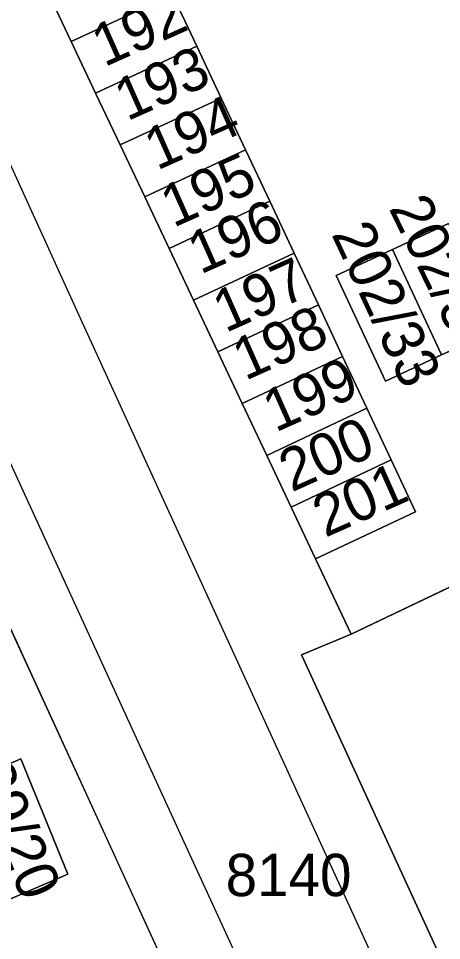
# Model space of a CAD drawing. Extents: x -264070 to -262271, y -1238894 to -1238141.
# Drawn here: x -263414.29 to -263394.28, y -1238462.79 to -1238419.24 of the extents above; entities that cross this region are included whole.
import ezdxf

# ---------------------------------------------------------------- set-up
doc = ezdxf.new("R2010")
doc.units = 0
for name, color, linetype in [('body_kn', 7, 'Continuous'), ('kladpar_druhypozemkov', 7, 'Continuous'), ('kladpar_hranice', 7, 'Continuous'), ('kladpar_parcelnecisla', 7, 'Continuous'), ('kladpar_plochy', 7, 'Continuous'), ('zappar_hrandruhpozemk', 7, 'Continuous')]:
    doc.layers.add(name, color=color, linetype=linetype)

msp = doc.modelspace()

# ---------------------------------------------------------------- linework, layer by layer
at = {"layer": 'body_kn'}
for p, q in [((-263411.79, -1238420.32), (-263411.79, -1238420.32)), ((-263405.85, -1238420.55), (-263405.85, -1238420.55)), ((-263405.85, -1238420.55), (-263405.85, -1238420.55)), ((-263410.64, -1238422.77), (-263410.64, -1238422.77)), ((-263404.7, -1238423), (-263404.7, -1238423)), ((-263404.7, -1238423), (-263404.7, -1238423)), ((-263409.48, -1238425.21), (-263409.48, -1238425.21)), ((-263403.55, -1238425.44), (-263403.55, -1238425.44)), ((-263403.55, -1238425.44), (-263403.55, -1238425.44)), ((-263408.32, -1238427.66), (-263408.32, -1238427.66)), ((-263402.41, -1238427.87), (-263402.41, -1238427.87)), ((-263402.41, -1238427.87), (-263402.41, -1238427.87)), ((-263407.17, -1238430.1), (-263407.17, -1238430.1)), ((-263401.25, -1238430.32), (-263401.25, -1238430.32)), ((-263401.25, -1238430.32), (-263401.25, -1238430.32)), ((-263396.61, -1238430.15), (-263396.61, -1238430.15)), ((-263399.27, -1238431.37), (-263399.27, -1238431.37)), ((-263406.01, -1238432.54), (-263406.01, -1238432.54)), ((-263400.11, -1238432.76), (-263400.11, -1238432.76)), ((-263400.11, -1238432.76), (-263400.11, -1238432.76)), ((-263411.35, -1238433.43), (-263411.35, -1238433.43)), ((-263404.86, -1238434.99), (-263404.86, -1238434.99)), ((-263398.96, -1238435.21), (-263398.96, -1238435.21)), ((-263398.96, -1238435.21), (-263398.96, -1238435.21)), ((-263394.29, -1238435.13), (-263394.29, -1238435.13)), ((-263394.29, -1238435.13), (-263394.29, -1238435.13)), ((-263396.93, -1238436.36), (-263396.93, -1238436.36)), ((-263403.71, -1238437.43), (-263403.71, -1238437.43)), ((-263397.81, -1238437.65), (-263397.81, -1238437.65)), ((-263397.81, -1238437.65), (-263397.81, -1238437.65)), ((-263402.55, -1238439.88), (-263402.55, -1238439.88)), ((-263396.66, -1238440.09), (-263396.66, -1238440.09)), ((-263396.66, -1238440.09), (-263396.66, -1238440.09)), ((-263401.4, -1238442.32), (-263401.4, -1238442.32)), ((-263395.51, -1238442.54), (-263395.51, -1238442.54)), ((-263400.24, -1238444.76), (-263400.24, -1238444.76)), ((-263398.56, -1238448.31), (-263398.56, -1238448.31)), ((-263400.91, -1238449.29), (-263400.91, -1238449.29)), ((-263414.18, -1238454.2), (-263414.18, -1238454.2)), ((-263414.18, -1238454.2), (-263414.18, -1238454.2)), ((-263406.64, -1238457.74), (-263406.64, -1238457.74)), ((-263411.95, -1238459.66), (-263411.95, -1238459.66))]:
    msp.add_line(p, q, dxfattribs=at)
at = {"layer": 'kladpar_druhypozemkov'}
for p, q in [((-263409.56, -1238419.65), (-263409.56, -1238419.65)), ((-263408.28, -1238422.06), (-263408.28, -1238422.06)), ((-263407.1, -1238424.57), (-263407.1, -1238424.57)), ((-263405.92, -1238426.93), (-263405.92, -1238426.93)), ((-263404.82, -1238429.43), (-263404.82, -1238429.43)), ((-263403.91, -1238431.94), (-263403.91, -1238431.94)), ((-263396.01, -1238433.05), (-263396.01, -1238433.05)), ((-263402.69, -1238434.3), (-263402.69, -1238434.3)), ((-263401.41, -1238436.67), (-263401.41, -1238436.67)), ((-263400.09, -1238439.13), (-263400.09, -1238439.13)), ((-263398.86, -1238441.81), (-263398.86, -1238441.81)), ((-263413.38, -1238457.48), (-263413.38, -1238457.48)), ((-263402.17, -1238458.35), (-263402.17, -1238458.35))]:
    msp.add_line(p, q, dxfattribs=at)
at = {"layer": 'kladpar_hranice'}
msp.add_line((-263439.4, -1238394.24), (-263406.05, -1238466.82), dxfattribs=at)
for points in [[(-263385.76, -1238442.23), (-263398.56, -1238448.31), (-263400.24, -1238444.76), (-263395.51, -1238442.54), (-263396.66, -1238440.09), (-263397.81, -1238437.65), (-263398.96, -1238435.21), (-263400.11, -1238432.76), (-263401.25, -1238430.32), (-263402.41, -1238427.87), (-263403.55, -1238425.44), (-263404.7, -1238423), (-263405.85, -1238420.55), (-263407, -1238418.11), (-263408.15, -1238415.66), (-263409.29, -1238413.22), (-263410.45, -1238410.78), (-263411.59, -1238408.34), (-263416.4, -1238410.56), (-263421.35, -1238400.1), (-263406.89, -1238393.6)], [(-263374.18, -1238529.81), (-263394.31, -1238484.87), (-263394.88, -1238484.24), (-263395.5, -1238483.56), (-263397.23, -1238482.35), (-263398.6, -1238481.71), (-263400.02, -1238481.47), (-263402.52, -1238482.03), (-263405.07, -1238476.13), (-263404.1, -1238475.59), (-263403.06, -1238474.31), (-263402.83, -1238473.77), (-263406, -1238466.94), (-263406.05, -1238466.82), (-263439.4, -1238394.24)], [(-263408.15, -1238415.66), (-263407, -1238418.11), (-263411.79, -1238420.32), (-263412.94, -1238417.88), (-263408.15, -1238415.66)], [(-263412.94, -1238417.88), (-263411.79, -1238420.32), (-263410.64, -1238422.77), (-263409.48, -1238425.21), (-263408.32, -1238427.66), (-263407.17, -1238430.1), (-263406.01, -1238432.54), (-263404.86, -1238434.99), (-263403.71, -1238437.43), (-263402.55, -1238439.88), (-263401.4, -1238442.32), (-263400.24, -1238444.76), (-263398.56, -1238448.31), (-263400.91, -1238449.29), (-263393.39, -1238465.63), (-263385.7, -1238482.33), (-263378.03, -1238499.02), (-263370.62, -1238515.58), (-263372.75, -1238516.78), (-263372.99, -1238517.35), (-263372.82, -1238518.46), (-263372.34, -1238519.45), (-263367.45, -1238529.86)], [(-263407, -1238418.11), (-263405.85, -1238420.55), (-263410.64, -1238422.77), (-263411.79, -1238420.32), (-263407, -1238418.11)], [(-263405.85, -1238420.55), (-263404.7, -1238423), (-263409.48, -1238425.21), (-263410.64, -1238422.77), (-263405.85, -1238420.55)], [(-263404.7, -1238423), (-263403.55, -1238425.44), (-263408.32, -1238427.66), (-263409.48, -1238425.21), (-263404.7, -1238423)], [(-263403.55, -1238425.44), (-263402.41, -1238427.87), (-263407.17, -1238430.1), (-263408.32, -1238427.66), (-263403.55, -1238425.44)], [(-263402.41, -1238427.87), (-263401.25, -1238430.32), (-263406.01, -1238432.54), (-263407.17, -1238430.1), (-263402.41, -1238427.87)], [(-263393.95, -1238428.92), (-263396.61, -1238430.15), (-263399.27, -1238431.37), (-263396.93, -1238436.36), (-263394.29, -1238435.13), (-263391.65, -1238433.91)], [(-263391.65, -1238433.91), (-263394.29, -1238435.13), (-263396.61, -1238430.15), (-263393.95, -1238428.92), (-263391.65, -1238433.91)], [(-263401.25, -1238430.32), (-263400.11, -1238432.76), (-263404.86, -1238434.99), (-263406.01, -1238432.54), (-263401.25, -1238430.32)], [(-263394.29, -1238435.13), (-263396.93, -1238436.36), (-263399.27, -1238431.37), (-263396.61, -1238430.15), (-263394.29, -1238435.13)], [(-263400.11, -1238432.76), (-263398.96, -1238435.21), (-263403.71, -1238437.43), (-263404.86, -1238434.99), (-263400.11, -1238432.76)], [(-263398.96, -1238435.21), (-263397.81, -1238437.65), (-263402.55, -1238439.88), (-263403.71, -1238437.43), (-263398.96, -1238435.21)], [(-263397.81, -1238437.65), (-263396.66, -1238440.09), (-263401.4, -1238442.32), (-263402.55, -1238439.88), (-263397.81, -1238437.65)], [(-263396.66, -1238440.09), (-263395.51, -1238442.54), (-263400.24, -1238444.76), (-263401.4, -1238442.32), (-263396.66, -1238440.09)], [(-263385.76, -1238442.23), (-263385.27, -1238442), (-263379.9, -1238453.91), (-263383.56, -1238455.64), (-263381.42, -1238460.25), (-263382.32, -1238460.65), (-263393.39, -1238465.63), (-263400.91, -1238449.29), (-263398.56, -1238448.31), (-263385.76, -1238442.23)], [(-263411.95, -1238459.66), (-263414.18, -1238454.2), (-263416.89, -1238455.39), (-263419.58, -1238456.57), (-263417.41, -1238461.97), (-263414.7, -1238460.83), (-263411.95, -1238459.66)], [(-263414.18, -1238454.2), (-263411.95, -1238459.66), (-263414.7, -1238460.83), (-263416.89, -1238455.39), (-263414.18, -1238454.2)]]:
    msp.add_lwpolyline(points, dxfattribs=at)
at = {"layer": 'kladpar_plochy'}
for p, q in [((-263439.4, -1238394.24), (-263406.05, -1238466.82)), ((-263405.85, -1238420.55), (-263407, -1238418.11)), ((-263404.7, -1238423), (-263405.85, -1238420.55)), ((-263403.55, -1238425.44), (-263404.7, -1238423)), ((-263402.41, -1238427.87), (-263403.55, -1238425.44)), ((-263401.25, -1238430.32), (-263402.41, -1238427.87)), ((-263393.95, -1238428.92), (-263396.61, -1238430.15)), ((-263400.11, -1238432.76), (-263401.25, -1238430.32)), ((-263396.61, -1238430.15), (-263399.27, -1238431.37)), ((-263399.27, -1238431.37), (-263396.93, -1238436.36)), ((-263398.96, -1238435.21), (-263400.11, -1238432.76)), ((-263394.29, -1238435.13), (-263391.65, -1238433.91)), ((-263397.81, -1238437.65), (-263398.96, -1238435.21)), ((-263396.93, -1238436.36), (-263394.29, -1238435.13)), ((-263396.66, -1238440.09), (-263397.81, -1238437.65)), ((-263395.51, -1238442.54), (-263396.66, -1238440.09)), ((-263385.76, -1238442.23), (-263398.56, -1238448.31)), ((-263400.24, -1238444.76), (-263395.51, -1238442.54)), ((-263398.56, -1238448.31), (-263400.24, -1238444.76)), ((-263414.18, -1238454.2), (-263416.89, -1238455.39)), ((-263411.95, -1238459.66), (-263414.18, -1238454.2)), ((-263414.7, -1238460.83), (-263411.95, -1238459.66))]:
    msp.add_line(p, q, dxfattribs=at)
for points in [[(-263426.69, -1238388.84), (-263421.35, -1238400.1), (-263416.4, -1238410.56), (-263415.25, -1238412.99), (-263414.09, -1238415.44), (-263412.94, -1238417.88), (-263411.79, -1238420.32), (-263410.64, -1238422.77), (-263409.48, -1238425.21), (-263408.32, -1238427.66), (-263407.17, -1238430.1), (-263406.01, -1238432.54), (-263404.86, -1238434.99), (-263403.71, -1238437.43), (-263402.55, -1238439.88), (-263401.4, -1238442.32), (-263400.24, -1238444.76), (-263398.56, -1238448.31), (-263400.91, -1238449.29), (-263393.39, -1238465.63)], [(-263374.18, -1238529.81), (-263394.31, -1238484.87), (-263394.88, -1238484.24), (-263395.5, -1238483.56), (-263397.23, -1238482.35), (-263398.6, -1238481.71), (-263400.02, -1238481.47), (-263402.52, -1238482.03), (-263405.07, -1238476.13), (-263404.1, -1238475.59), (-263403.06, -1238474.31), (-263402.83, -1238473.77), (-263406, -1238466.94), (-263406.05, -1238466.82), (-263439.4, -1238394.24)]]:
    msp.add_lwpolyline(points, dxfattribs=at)
for points in [[(-263408.15, -1238415.66), (-263407, -1238418.11), (-263411.79, -1238420.32), (-263412.94, -1238417.88)], [(-263407, -1238418.11), (-263405.85, -1238420.55), (-263410.64, -1238422.77), (-263411.79, -1238420.32)], [(-263405.85, -1238420.55), (-263404.7, -1238423), (-263409.48, -1238425.21), (-263410.64, -1238422.77)], [(-263404.7, -1238423), (-263403.55, -1238425.44), (-263408.32, -1238427.66), (-263409.48, -1238425.21)], [(-263403.55, -1238425.44), (-263402.41, -1238427.87), (-263407.17, -1238430.1), (-263408.32, -1238427.66)], [(-263402.41, -1238427.87), (-263401.25, -1238430.32), (-263406.01, -1238432.54), (-263407.17, -1238430.1)], [(-263391.65, -1238433.91), (-263394.29, -1238435.13), (-263396.61, -1238430.15), (-263393.95, -1238428.92)], [(-263401.25, -1238430.32), (-263400.11, -1238432.76), (-263404.86, -1238434.99), (-263406.01, -1238432.54)], [(-263394.29, -1238435.13), (-263396.93, -1238436.36), (-263399.27, -1238431.37), (-263396.61, -1238430.15)], [(-263400.11, -1238432.76), (-263398.96, -1238435.21), (-263403.71, -1238437.43), (-263404.86, -1238434.99)], [(-263398.96, -1238435.21), (-263397.81, -1238437.65), (-263402.55, -1238439.88), (-263403.71, -1238437.43)], [(-263397.81, -1238437.65), (-263396.66, -1238440.09), (-263401.4, -1238442.32), (-263402.55, -1238439.88)], [(-263396.66, -1238440.09), (-263395.51, -1238442.54), (-263400.24, -1238444.76), (-263401.4, -1238442.32)], [(-263385.76, -1238442.23), (-263385.27, -1238442), (-263379.9, -1238453.91), (-263383.56, -1238455.64), (-263381.42, -1238460.25), (-263382.32, -1238460.65), (-263393.39, -1238465.63), (-263400.91, -1238449.29), (-263398.56, -1238448.31)], [(-263414.18, -1238454.2), (-263411.95, -1238459.66), (-263414.7, -1238460.83), (-263416.89, -1238455.39)]]:
    msp.add_lwpolyline(points, close=True, dxfattribs=at)
at = {"layer": 'zappar_hrandruhpozemk'}
for p, q in [((-263430.76, -1238391.13), (-263411.35, -1238433.43)), ((-263423.1, -1238421.9), (-263406.64, -1238457.74)), ((-263411.35, -1238433.43), (-263383.84, -1238493.47))]:
    msp.add_line(p, q, dxfattribs=at)
msp.add_lwpolyline([(-263406.64, -1238457.74), (-263402.08, -1238467.68), (-263401.94, -1238469.84), (-263402.18, -1238471.79), (-263402.83, -1238473.77)], dxfattribs=at)

# ---------------------------------------------------------------- texts
at = {"layer": 'kladpar_parcelnecisla'}
for s, rotation, p in [('192', 24, (-263410.229, -1238421.547)), ('193', 24, (-263409.153, -1238424.104)), ('194', 24, (-263407.739, -1238426.432)), ('195', 24, (-263406.97, -1238429.135)), ('196', 24, (-263405.689, -1238431.342)), ('202/34', 296, (-263396.8, -1238428.193)), ('202/33', 295, (-263399.509, -1238429.416)), ('197', 24, (-263404.506, -1238434.103)), ('198', 24, (-263403.571, -1238436.362)), ('199', 24, (-263402.139, -1238438.802)), ('200', 24, (-263401.38, -1238441.629)), ('201', 24, (-263399.787, -1238443.77)), ('239/20', 292, (-263417.139, -1238453.433)), ('8140', 360, (-263404.493, -1238460.69))]:
    msp.add_text(s, height=2, rotation=rotation, dxfattribs=at).set_placement(p)

doc.saveas('drawing.dxf')
